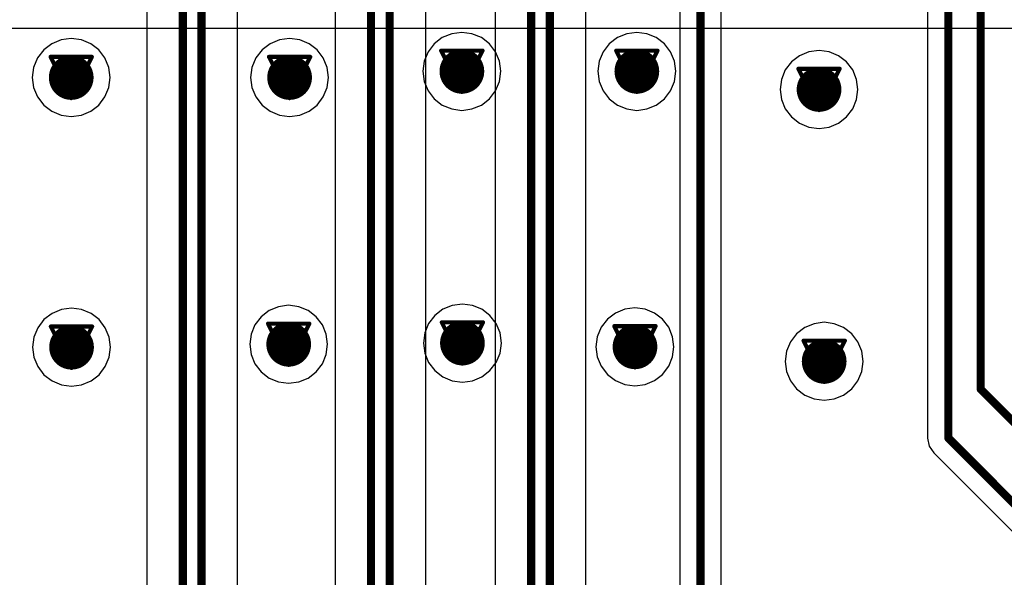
# Model space of a CAD drawing. Header units: millimetres. Extents: x 138 to 555, y 26 to 334.
# Tile 524 of 656: x 282 to 294, y 189 to 196. Entities that reach past the tile are written whole.
import ezdxf

# ---------------------------------------------------------------- set-up
doc = ezdxf.new("R2010")
doc.units = ezdxf.units.MM
for name, color, linetype in [('BottomLayer', 5, 'Continuous'), ('DrillDrawing', 1, 'Continuous'), ('MidLayer1', 16, 'Continuous'), ('MidLayer2', 76, 'Continuous'), ('MidLayer3', 90, 'Continuous'), ('MidLayer4', 156, 'Continuous'), ('MultiLayer', 9, 'Continuous'), ('TopLayer', 1, 'Continuous'), ('ViaHoleLayer', 16, 'Continuous')]:
    doc.layers.add(name, color=color, linetype=linetype)

msp = doc.modelspace()

# ---------------------------------------------------------------- linework, layer by layer
at = {"layer": 'BottomLayer'}
msp.add_line((257.025, 195.661), (314.967, 195.661), dxfattribs=at)
at = {"layer": 'BottomLayer', "const_width": 0.275}
for points in [[(287.175, 195.129, 1), (287.45, 195.129, 1)], [(289.327, 195.129, 1), (289.602, 195.129, 1)], [(282.37, 195.053, 1), (282.645, 195.053, 1)], [(285.056, 195.053, 1), (285.331, 195.053, 1)], [(291.568, 194.906, 1), (291.843, 194.906, 1)], [(282.374, 191.738, 1), (282.649, 191.738, 1)], [(285.045, 191.774, 1), (285.32, 191.774, 1)], [(287.182, 191.789, 1), (287.457, 191.789, 1)], [(289.304, 191.743, 1), (289.579, 191.743, 1)], [(291.631, 191.564, 1), (291.906, 191.564, 1)]]:
    msp.add_lwpolyline(points, format="xyb", close=True, dxfattribs=at)
at = {"layer": 'DrillDrawing', "const_width": 0.0508}
for points in [[(287.058, 195.383), (287.566, 195.383)], [(287.058, 195.383), (287.312, 194.875)], [(287.312, 194.875), (287.566, 195.383)], [(289.21, 195.383), (289.718, 195.383)], [(289.21, 195.383), (289.464, 194.875)], [(289.464, 194.875), (289.718, 195.383)], [(282.254, 195.307), (282.762, 195.307)], [(282.254, 195.307), (282.508, 194.799)], [(282.355, 195.206), (282.66, 195.206)], [(282.355, 195.206), (282.508, 194.901)], [(282.508, 194.799), (282.762, 195.307)], [(282.508, 194.901), (282.66, 195.206)], [(284.94, 195.307), (285.448, 195.307)], [(284.94, 195.307), (285.194, 194.799)], [(285.041, 195.206), (285.346, 195.206)], [(285.041, 195.206), (285.194, 194.901)], [(285.194, 194.799), (285.448, 195.307)], [(285.194, 194.901), (285.346, 195.206)], [(287.16, 195.281), (287.464, 195.281)], [(287.16, 195.281), (287.312, 194.976)], [(287.312, 194.976), (287.464, 195.281)], [(289.312, 195.281), (289.617, 195.281)], [(289.312, 195.281), (289.464, 194.976)], [(289.464, 194.976), (289.617, 195.281)], [(291.451, 195.16), (291.959, 195.16)], [(291.451, 195.16), (291.705, 194.652)], [(291.705, 194.652), (291.959, 195.16)], [(291.553, 195.059), (291.858, 195.059)], [(291.553, 195.059), (291.705, 194.754)], [(291.705, 194.754), (291.858, 195.059)], [(282.257, 191.992), (282.765, 191.992)], [(282.257, 191.992), (282.511, 191.484)], [(282.511, 191.484), (282.765, 191.992)], [(284.928, 192.028), (285.436, 192.028)], [(284.928, 192.028), (285.182, 191.52)], [(285.03, 191.926), (285.335, 191.926)], [(285.03, 191.926), (285.182, 191.621)], [(285.182, 191.52), (285.436, 192.028)], [(285.182, 191.621), (285.335, 191.926)], [(287.065, 192.043), (287.573, 192.043)], [(287.065, 192.043), (287.319, 191.535)], [(287.167, 191.941), (287.472, 191.941)], [(287.167, 191.941), (287.319, 191.636)], [(287.319, 191.535), (287.573, 192.043)], [(287.319, 191.636), (287.472, 191.941)], [(289.187, 191.997), (289.695, 191.997)], [(289.187, 191.997), (289.441, 191.489)], [(289.441, 191.489), (289.695, 191.997)], [(282.359, 191.89), (282.664, 191.89)], [(282.359, 191.89), (282.511, 191.586)], [(282.511, 191.586), (282.664, 191.89)], [(289.289, 191.896), (289.594, 191.896)], [(289.289, 191.896), (289.441, 191.591)], [(289.441, 191.591), (289.594, 191.896)], [(291.515, 191.818), (292.023, 191.818)], [(291.515, 191.818), (291.769, 191.31)], [(291.769, 191.31), (292.023, 191.818)], [(291.616, 191.717), (291.921, 191.717)], [(291.616, 191.717), (291.769, 191.412)], [(291.769, 191.412), (291.921, 191.717)]]:
    msp.add_lwpolyline(points, dxfattribs=at)
at = {"layer": 'DrillDrawing', "const_width": 0.0254}
for points in [[(287.045, 195.383, 1), (287.071, 195.383, 1)], [(287.045, 195.383, 1), (287.071, 195.383, 1)], [(287.553, 195.383, 1), (287.579, 195.383, 1)], [(287.553, 195.383, 1), (287.579, 195.383, 1)], [(289.198, 195.383, 1), (289.223, 195.383, 1)], [(289.198, 195.383, 1), (289.223, 195.383, 1)], [(289.706, 195.383, 1), (289.731, 195.383, 1)], [(289.706, 195.383, 1), (289.731, 195.383, 1)], [(282.241, 195.307, 1), (282.266, 195.307, 1)], [(282.241, 195.307, 1), (282.266, 195.307, 1)], [(282.342, 195.206, 1), (282.368, 195.206, 1)], [(282.342, 195.206, 1), (282.368, 195.206, 1)], [(282.647, 195.206, 1), (282.673, 195.206, 1)], [(282.647, 195.206, 1), (282.673, 195.206, 1)], [(282.749, 195.307, 1), (282.774, 195.307, 1)], [(282.749, 195.307, 1), (282.774, 195.307, 1)], [(284.927, 195.307, 1), (284.952, 195.307, 1)], [(284.927, 195.307, 1), (284.952, 195.307, 1)], [(285.028, 195.206, 1), (285.054, 195.206, 1)], [(285.028, 195.206, 1), (285.054, 195.206, 1)], [(285.333, 195.206, 1), (285.359, 195.206, 1)], [(285.333, 195.206, 1), (285.359, 195.206, 1)], [(285.435, 195.307, 1), (285.46, 195.307, 1)], [(285.435, 195.307, 1), (285.46, 195.307, 1)], [(287.147, 195.281, 1), (287.172, 195.281, 1)], [(287.147, 195.281, 1), (287.172, 195.281, 1)], [(287.452, 195.281, 1), (287.477, 195.281, 1)], [(287.452, 195.281, 1), (287.477, 195.281, 1)], [(289.299, 195.281, 1), (289.325, 195.281, 1)], [(289.299, 195.281, 1), (289.325, 195.281, 1)], [(289.604, 195.281, 1), (289.629, 195.281, 1)], [(289.604, 195.281, 1), (289.629, 195.281, 1)], [(291.439, 195.16, 1), (291.464, 195.16, 1)], [(291.439, 195.16, 1), (291.464, 195.16, 1)], [(291.947, 195.16, 1), (291.972, 195.16, 1)], [(291.947, 195.16, 1), (291.972, 195.16, 1)], [(287.299, 194.976, 1), (287.325, 194.976, 1)], [(287.299, 194.976, 1), (287.325, 194.976, 1)], [(289.452, 194.976, 1), (289.477, 194.976, 1)], [(289.452, 194.976, 1), (289.477, 194.976, 1)], [(291.54, 195.059, 1), (291.566, 195.059, 1)], [(291.54, 195.059, 1), (291.566, 195.059, 1)], [(291.845, 195.059, 1), (291.87, 195.059, 1)], [(291.845, 195.059, 1), (291.87, 195.059, 1)], [(282.495, 194.901, 1), (282.52, 194.901, 1)], [(282.495, 194.901, 1), (282.52, 194.901, 1)], [(285.181, 194.901, 1), (285.206, 194.901, 1)], [(285.181, 194.901, 1), (285.206, 194.901, 1)], [(287.299, 194.875, 1), (287.325, 194.875, 1)], [(287.299, 194.875, 1), (287.325, 194.875, 1)], [(289.452, 194.875, 1), (289.477, 194.875, 1)], [(289.452, 194.875, 1), (289.477, 194.875, 1)], [(282.495, 194.799, 1), (282.52, 194.799, 1)], [(282.495, 194.799, 1), (282.52, 194.799, 1)], [(285.181, 194.799, 1), (285.206, 194.799, 1)], [(285.181, 194.799, 1), (285.206, 194.799, 1)], [(291.693, 194.754, 1), (291.718, 194.754, 1)], [(291.693, 194.754, 1), (291.718, 194.754, 1)], [(291.693, 194.652, 1), (291.718, 194.652, 1)], [(291.693, 194.652, 1), (291.718, 194.652, 1)], [(282.244, 191.992, 1), (282.27, 191.992, 1)], [(282.244, 191.992, 1), (282.27, 191.992, 1)], [(282.752, 191.992, 1), (282.778, 191.992, 1)], [(282.752, 191.992, 1), (282.778, 191.992, 1)], [(284.916, 192.028, 1), (284.941, 192.028, 1)], [(284.916, 192.028, 1), (284.941, 192.028, 1)], [(285.017, 191.926, 1), (285.043, 191.926, 1)], [(285.017, 191.926, 1), (285.043, 191.926, 1)], [(285.322, 191.926, 1), (285.347, 191.926, 1)], [(285.322, 191.926, 1), (285.347, 191.926, 1)], [(285.424, 192.028, 1), (285.449, 192.028, 1)], [(285.424, 192.028, 1), (285.449, 192.028, 1)], [(287.053, 192.043, 1), (287.078, 192.043, 1)], [(287.053, 192.043, 1), (287.078, 192.043, 1)], [(287.154, 191.941, 1), (287.18, 191.941, 1)], [(287.154, 191.941, 1), (287.18, 191.941, 1)], [(287.459, 191.941, 1), (287.484, 191.941, 1)], [(287.459, 191.941, 1), (287.484, 191.941, 1)], [(287.561, 192.043, 1), (287.586, 192.043, 1)], [(287.561, 192.043, 1), (287.586, 192.043, 1)], [(289.175, 191.997, 1), (289.2, 191.997, 1)], [(289.175, 191.997, 1), (289.2, 191.997, 1)], [(289.683, 191.997, 1), (289.708, 191.997, 1)], [(289.683, 191.997, 1), (289.708, 191.997, 1)], [(282.346, 191.89, 1), (282.371, 191.89, 1)], [(282.346, 191.89, 1), (282.371, 191.89, 1)], [(282.651, 191.89, 1), (282.676, 191.89, 1)], [(282.651, 191.89, 1), (282.676, 191.89, 1)], [(289.276, 191.896, 1), (289.302, 191.896, 1)], [(289.276, 191.896, 1), (289.302, 191.896, 1)], [(289.581, 191.896, 1), (289.606, 191.896, 1)], [(289.581, 191.896, 1), (289.606, 191.896, 1)], [(291.502, 191.818, 1), (291.528, 191.818, 1)], [(291.502, 191.818, 1), (291.528, 191.818, 1)], [(292.01, 191.818, 1), (292.036, 191.818, 1)], [(292.01, 191.818, 1), (292.036, 191.818, 1)], [(291.604, 191.717, 1), (291.629, 191.717, 1)], [(291.604, 191.717, 1), (291.629, 191.717, 1)], [(291.909, 191.717, 1), (291.934, 191.717, 1)], [(291.909, 191.717, 1), (291.934, 191.717, 1)], [(282.498, 191.586, 1), (282.524, 191.586, 1)], [(282.498, 191.586, 1), (282.524, 191.586, 1)], [(285.17, 191.621, 1), (285.195, 191.621, 1)], [(285.17, 191.621, 1), (285.195, 191.621, 1)], [(287.307, 191.636, 1), (287.332, 191.636, 1)], [(287.307, 191.636, 1), (287.332, 191.636, 1)], [(289.429, 191.591, 1), (289.454, 191.591, 1)], [(289.429, 191.591, 1), (289.454, 191.591, 1)], [(282.498, 191.484, 1), (282.524, 191.484, 1)], [(282.498, 191.484, 1), (282.524, 191.484, 1)], [(285.17, 191.52, 1), (285.195, 191.52, 1)], [(285.17, 191.52, 1), (285.195, 191.52, 1)], [(287.307, 191.535, 1), (287.332, 191.535, 1)], [(287.307, 191.535, 1), (287.332, 191.535, 1)], [(289.429, 191.489, 1), (289.454, 191.489, 1)], [(289.429, 191.489, 1), (289.454, 191.489, 1)], [(291.756, 191.412, 1), (291.782, 191.412, 1)], [(291.756, 191.412, 1), (291.782, 191.412, 1)], [(291.756, 191.31, 1), (291.782, 191.31, 1)], [(291.756, 191.31, 1), (291.782, 191.31, 1)]]:
    msp.add_lwpolyline(points, format="xyb", close=True, dxfattribs=at)
at = {"layer": 'MidLayer1'}
for p, q in [((287.188, 195.591), (287.072, 195.544)), ((287.312, 195.608), (287.188, 195.591)), ((287.436, 195.591), (287.312, 195.608)), ((287.552, 195.544), (287.436, 195.591)), ((289.34, 195.591), (289.225, 195.544)), ((289.464, 195.608), (289.34, 195.591)), ((289.588, 195.591), (289.464, 195.608)), ((289.704, 195.544), (289.588, 195.591)), ((282.268, 195.468), (282.169, 195.392)), ((282.384, 195.516), (282.268, 195.468)), ((282.508, 195.532), (282.384, 195.516)), ((282.632, 195.516), (282.508, 195.532)), ((282.747, 195.468), (282.632, 195.516)), ((282.846, 195.392), (282.747, 195.468)), ((284.954, 195.468), (284.855, 195.392)), ((285.07, 195.516), (284.954, 195.468)), ((285.194, 195.532), (285.07, 195.516)), ((285.318, 195.516), (285.194, 195.532)), ((285.433, 195.468), (285.318, 195.516)), ((285.532, 195.392), (285.433, 195.468)), ((286.973, 195.467), (286.897, 195.368)), ((287.072, 195.544), (286.973, 195.467)), ((287.651, 195.467), (287.552, 195.544)), ((287.727, 195.368), (287.651, 195.467)), ((289.126, 195.467), (289.049, 195.368)), ((289.225, 195.544), (289.126, 195.467)), ((289.803, 195.467), (289.704, 195.544)), ((289.879, 195.368), (289.803, 195.467)), ((282.169, 195.392), (282.093, 195.293)), ((282.923, 195.293), (282.846, 195.392)), ((284.855, 195.392), (284.779, 195.293)), ((285.608, 195.293), (285.532, 195.392)), ((286.897, 195.368), (286.849, 195.253)), ((287.775, 195.253), (287.727, 195.368)), ((289.049, 195.368), (289.002, 195.253)), ((289.927, 195.253), (289.879, 195.368)), ((291.581, 195.369), (291.466, 195.321)), ((291.705, 195.385), (291.581, 195.369)), ((291.829, 195.369), (291.705, 195.385)), ((291.945, 195.321), (291.829, 195.369)), ((282.093, 195.293), (282.045, 195.177)), ((282.97, 195.177), (282.923, 195.293)), ((284.779, 195.293), (284.731, 195.177)), ((285.656, 195.177), (285.608, 195.293)), ((286.849, 195.253), (286.833, 195.129)), ((287.791, 195.129), (287.775, 195.253)), ((289.002, 195.253), (288.985, 195.129)), ((289.943, 195.129), (289.927, 195.253)), ((291.367, 195.245), (291.29, 195.146)), ((291.466, 195.321), (291.367, 195.245)), ((292.044, 195.245), (291.945, 195.321)), ((292.12, 195.146), (292.044, 195.245)), ((282.045, 195.177), (282.028, 195.053)), ((282.987, 195.053), (282.97, 195.177)), ((284.731, 195.177), (284.714, 195.053)), ((285.673, 195.053), (285.656, 195.177)), ((286.833, 195.129), (286.849, 195.005)), ((287.775, 195.005), (287.791, 195.129)), ((288.985, 195.129), (289.002, 195.005)), ((289.927, 195.005), (289.943, 195.129)), ((291.29, 195.146), (291.243, 195.03)), ((292.168, 195.03), (292.12, 195.146)), ((282.028, 195.053), (282.045, 194.929)), ((282.97, 194.929), (282.987, 195.053)), ((284.714, 195.053), (284.731, 194.929)), ((285.656, 194.929), (285.673, 195.053)), ((286.849, 195.005), (286.897, 194.889)), ((287.727, 194.889), (287.775, 195.005)), ((289.002, 195.005), (289.049, 194.889)), ((289.879, 194.889), (289.927, 195.005)), ((291.243, 195.03), (291.226, 194.906)), ((292.184, 194.906), (292.168, 195.03)), ((282.045, 194.929), (282.093, 194.814)), ((282.923, 194.814), (282.97, 194.929)), ((284.731, 194.929), (284.779, 194.814)), ((285.608, 194.814), (285.656, 194.929)), ((286.897, 194.889), (286.973, 194.79)), ((287.651, 194.79), (287.727, 194.889)), ((289.049, 194.889), (289.126, 194.79)), ((289.803, 194.79), (289.879, 194.889)), ((291.226, 194.906), (291.243, 194.782)), ((292.168, 194.782), (292.184, 194.906)), ((282.093, 194.814), (282.169, 194.714)), ((282.846, 194.714), (282.923, 194.814)), ((284.779, 194.814), (284.855, 194.714)), ((285.532, 194.714), (285.608, 194.814)), ((286.973, 194.79), (287.072, 194.714)), ((287.552, 194.714), (287.651, 194.79)), ((289.126, 194.79), (289.225, 194.714)), ((289.704, 194.714), (289.803, 194.79)), ((291.243, 194.782), (291.29, 194.667)), ((292.12, 194.667), (292.168, 194.782)), ((282.169, 194.714), (282.268, 194.638)), ((282.268, 194.638), (282.384, 194.59)), ((282.632, 194.59), (282.747, 194.638)), ((282.747, 194.638), (282.846, 194.714)), ((284.855, 194.714), (284.954, 194.638)), ((284.954, 194.638), (285.07, 194.59)), ((285.318, 194.59), (285.433, 194.638)), ((285.433, 194.638), (285.532, 194.714)), ((287.072, 194.714), (287.188, 194.666)), ((287.188, 194.666), (287.312, 194.649)), ((287.312, 194.649), (287.436, 194.666)), ((287.436, 194.666), (287.552, 194.714)), ((289.225, 194.714), (289.34, 194.666)), ((289.34, 194.666), (289.464, 194.649)), ((289.464, 194.649), (289.588, 194.666)), ((289.588, 194.666), (289.704, 194.714)), ((291.29, 194.667), (291.367, 194.568)), ((292.044, 194.568), (292.12, 194.667)), ((282.384, 194.59), (282.508, 194.574)), ((282.508, 194.574), (282.632, 194.59)), ((285.07, 194.59), (285.194, 194.574)), ((285.194, 194.574), (285.318, 194.59)), ((291.367, 194.568), (291.466, 194.491)), ((291.945, 194.491), (292.044, 194.568)), ((291.466, 194.491), (291.581, 194.444)), ((291.581, 194.444), (291.705, 194.427)), ((291.705, 194.427), (291.829, 194.444)), ((291.829, 194.444), (291.945, 194.491)), ((282.387, 192.201), (282.272, 192.153)), ((282.511, 192.217), (282.387, 192.201)), ((282.635, 192.201), (282.511, 192.217)), ((282.751, 192.153), (282.635, 192.201)), ((285.058, 192.236), (284.943, 192.188)), ((285.182, 192.253), (285.058, 192.236)), ((285.306, 192.236), (285.182, 192.253)), ((285.422, 192.188), (285.306, 192.236)), ((287.08, 192.204), (286.981, 192.127)), ((287.195, 192.252), (287.08, 192.204)), ((287.319, 192.268), (287.195, 192.252)), ((287.443, 192.252), (287.319, 192.268)), ((287.559, 192.204), (287.443, 192.252)), ((287.658, 192.127), (287.559, 192.204)), ((289.317, 192.206), (289.202, 192.158)), ((289.441, 192.222), (289.317, 192.206)), ((289.565, 192.206), (289.441, 192.222)), ((289.681, 192.158), (289.565, 192.206)), ((282.172, 192.077), (282.096, 191.978)), ((282.272, 192.153), (282.172, 192.077)), ((282.85, 192.077), (282.751, 192.153)), ((282.926, 191.978), (282.85, 192.077)), ((284.844, 192.112), (284.767, 192.013)), ((284.943, 192.188), (284.844, 192.112)), ((285.521, 192.112), (285.422, 192.188)), ((285.597, 192.013), (285.521, 192.112)), ((286.981, 192.127), (286.904, 192.028)), ((287.734, 192.028), (287.658, 192.127)), ((289.102, 192.082), (289.026, 191.983)), ((289.202, 192.158), (289.102, 192.082)), ((289.78, 192.082), (289.681, 192.158)), ((289.856, 191.983), (289.78, 192.082)), ((282.096, 191.978), (282.048, 191.862)), ((282.974, 191.862), (282.926, 191.978)), ((284.767, 192.013), (284.72, 191.898)), ((285.645, 191.898), (285.597, 192.013)), ((286.904, 192.028), (286.857, 191.913)), ((287.782, 191.913), (287.734, 192.028)), ((289.026, 191.983), (288.978, 191.867)), ((289.904, 191.867), (289.856, 191.983)), ((291.529, 191.979), (291.43, 191.903)), ((291.645, 192.027), (291.529, 191.979)), ((291.769, 192.044), (291.645, 192.027)), ((291.893, 192.027), (291.769, 192.044)), ((292.008, 191.979), (291.893, 192.027)), ((292.108, 191.903), (292.008, 191.979)), ((282.048, 191.862), (282.032, 191.738)), ((282.99, 191.738), (282.974, 191.862)), ((284.72, 191.898), (284.703, 191.774)), ((285.661, 191.774), (285.645, 191.898)), ((286.857, 191.913), (286.84, 191.789)), ((287.798, 191.789), (287.782, 191.913)), ((288.978, 191.867), (288.962, 191.743)), ((289.92, 191.743), (289.904, 191.867)), ((291.43, 191.903), (291.354, 191.804)), ((292.184, 191.804), (292.108, 191.903)), ((282.032, 191.738), (282.048, 191.614)), ((282.974, 191.614), (282.99, 191.738)), ((284.703, 191.774), (284.72, 191.65)), ((285.645, 191.65), (285.661, 191.774)), ((286.84, 191.789), (286.857, 191.665)), ((287.782, 191.665), (287.798, 191.789)), ((288.962, 191.743), (288.978, 191.619)), ((289.904, 191.619), (289.92, 191.743)), ((291.354, 191.804), (291.306, 191.688)), ((292.232, 191.688), (292.184, 191.804)), ((282.048, 191.614), (282.096, 191.499)), ((282.926, 191.499), (282.974, 191.614)), ((284.72, 191.65), (284.767, 191.534)), ((285.597, 191.534), (285.645, 191.65)), ((286.857, 191.665), (286.904, 191.549)), ((287.734, 191.549), (287.782, 191.665)), ((288.978, 191.619), (289.026, 191.504)), ((289.856, 191.504), (289.904, 191.619)), ((291.306, 191.688), (291.29, 191.564)), ((292.248, 191.564), (292.232, 191.688)), ((282.096, 191.499), (282.172, 191.399)), ((282.85, 191.399), (282.926, 191.499)), ((284.767, 191.534), (284.844, 191.435)), ((285.521, 191.435), (285.597, 191.534)), ((286.904, 191.549), (286.981, 191.45)), ((287.658, 191.45), (287.734, 191.549)), ((289.026, 191.504), (289.102, 191.404)), ((289.78, 191.404), (289.856, 191.504)), ((291.29, 191.564), (291.306, 191.44)), ((292.232, 191.44), (292.248, 191.564)), ((282.172, 191.399), (282.272, 191.323)), ((282.751, 191.323), (282.85, 191.399)), ((284.844, 191.435), (284.943, 191.359)), ((284.943, 191.359), (285.058, 191.311)), ((285.306, 191.311), (285.422, 191.359)), ((285.422, 191.359), (285.521, 191.435)), ((286.981, 191.45), (287.08, 191.374)), ((287.08, 191.374), (287.195, 191.326)), ((287.443, 191.326), (287.559, 191.374)), ((287.559, 191.374), (287.658, 191.45)), ((289.102, 191.404), (289.202, 191.328)), ((289.681, 191.328), (289.78, 191.404)), ((291.306, 191.44), (291.354, 191.325)), ((292.184, 191.325), (292.232, 191.44)), ((282.272, 191.323), (282.387, 191.275)), ((282.387, 191.275), (282.511, 191.259)), ((282.511, 191.259), (282.635, 191.275)), ((282.635, 191.275), (282.751, 191.323)), ((285.058, 191.311), (285.182, 191.294)), ((285.182, 191.294), (285.306, 191.311)), ((287.195, 191.326), (287.319, 191.31)), ((287.319, 191.31), (287.443, 191.326)), ((289.202, 191.328), (289.317, 191.28)), ((289.317, 191.28), (289.441, 191.264)), ((289.441, 191.264), (289.565, 191.28)), ((289.565, 191.28), (289.681, 191.328)), ((291.354, 191.325), (291.43, 191.226)), ((291.43, 191.226), (291.529, 191.149)), ((292.008, 191.149), (292.108, 191.226)), ((292.108, 191.226), (292.184, 191.325)), ((291.529, 191.149), (291.645, 191.102)), ((291.645, 191.102), (291.769, 191.085)), ((291.769, 191.085), (291.893, 191.102)), ((291.893, 191.102), (292.008, 191.149))]:
    msp.add_line(p, q, dxfattribs=at)
at = {"layer": 'MidLayer1', "const_width": 0.275}
for points in [[(287.175, 195.129, 1), (287.45, 195.129, 1)], [(289.327, 195.129, 1), (289.602, 195.129, 1)], [(282.37, 195.053, 1), (282.645, 195.053, 1)], [(285.056, 195.053, 1), (285.331, 195.053, 1)], [(291.568, 194.906, 1), (291.843, 194.906, 1)], [(282.374, 191.738, 1), (282.649, 191.738, 1)], [(285.045, 191.774, 1), (285.32, 191.774, 1)], [(287.182, 191.789, 1), (287.457, 191.789, 1)], [(289.304, 191.743, 1), (289.579, 191.743, 1)], [(291.631, 191.564, 1), (291.906, 191.564, 1)]]:
    msp.add_lwpolyline(points, format="xyb", close=True, dxfattribs=at)
at = {"layer": 'MidLayer2', "const_width": 0.275}
for points in [[(287.175, 195.129, 1), (287.45, 195.129, 1)], [(289.327, 195.129, 1), (289.602, 195.129, 1)], [(282.37, 195.053, 1), (282.645, 195.053, 1)], [(285.056, 195.053, 1), (285.331, 195.053, 1)], [(291.568, 194.906, 1), (291.843, 194.906, 1)], [(282.374, 191.738, 1), (282.649, 191.738, 1)], [(285.045, 191.774, 1), (285.32, 191.774, 1)], [(287.182, 191.789, 1), (287.457, 191.789, 1)], [(289.304, 191.743, 1), (289.579, 191.743, 1)], [(291.631, 191.564, 1), (291.906, 191.564, 1)]]:
    msp.add_lwpolyline(points, format="xyb", close=True, dxfattribs=at)
at = {"layer": 'MidLayer3', "const_width": 0.275}
for points in [[(287.175, 195.129, 1), (287.45, 195.129, 1)], [(289.327, 195.129, 1), (289.602, 195.129, 1)], [(282.37, 195.053, 1), (282.645, 195.053, 1)], [(285.056, 195.053, 1), (285.331, 195.053, 1)], [(291.568, 194.906, 1), (291.843, 194.906, 1)], [(282.374, 191.738, 1), (282.649, 191.738, 1)], [(285.045, 191.774, 1), (285.32, 191.774, 1)], [(287.182, 191.789, 1), (287.457, 191.789, 1)], [(289.304, 191.743, 1), (289.579, 191.743, 1)], [(291.631, 191.564, 1), (291.906, 191.564, 1)]]:
    msp.add_lwpolyline(points, format="xyb", close=True, dxfattribs=at)
at = {"layer": 'MidLayer4'}
for p, q in [((287.188, 195.591), (287.072, 195.544)), ((287.312, 195.608), (287.188, 195.591)), ((287.436, 195.591), (287.312, 195.608)), ((287.552, 195.544), (287.436, 195.591)), ((289.34, 195.591), (289.225, 195.544)), ((289.464, 195.608), (289.34, 195.591)), ((289.588, 195.591), (289.464, 195.608)), ((289.704, 195.544), (289.588, 195.591)), ((282.268, 195.468), (282.169, 195.392)), ((282.384, 195.516), (282.268, 195.468)), ((282.508, 195.532), (282.384, 195.516)), ((282.632, 195.516), (282.508, 195.532)), ((282.747, 195.468), (282.632, 195.516)), ((282.846, 195.392), (282.747, 195.468)), ((284.954, 195.468), (284.855, 195.392)), ((285.07, 195.516), (284.954, 195.468)), ((285.194, 195.532), (285.07, 195.516)), ((285.318, 195.516), (285.194, 195.532)), ((285.433, 195.468), (285.318, 195.516)), ((285.532, 195.392), (285.433, 195.468)), ((286.973, 195.467), (286.897, 195.368)), ((287.072, 195.544), (286.973, 195.467)), ((287.651, 195.467), (287.552, 195.544)), ((287.727, 195.368), (287.651, 195.467)), ((289.126, 195.467), (289.049, 195.368)), ((289.225, 195.544), (289.126, 195.467)), ((289.803, 195.467), (289.704, 195.544)), ((289.879, 195.368), (289.803, 195.467)), ((282.169, 195.392), (282.093, 195.293)), ((282.923, 195.293), (282.846, 195.392)), ((284.855, 195.392), (284.779, 195.293)), ((285.608, 195.293), (285.532, 195.392)), ((286.897, 195.368), (286.849, 195.253)), ((287.775, 195.253), (287.727, 195.368)), ((289.049, 195.368), (289.002, 195.253)), ((289.927, 195.253), (289.879, 195.368)), ((291.581, 195.369), (291.466, 195.321)), ((291.705, 195.385), (291.581, 195.369)), ((291.829, 195.369), (291.705, 195.385)), ((291.945, 195.321), (291.829, 195.369)), ((282.093, 195.293), (282.045, 195.177)), ((282.97, 195.177), (282.923, 195.293)), ((284.779, 195.293), (284.731, 195.177)), ((285.656, 195.177), (285.608, 195.293)), ((286.849, 195.253), (286.833, 195.129)), ((287.791, 195.129), (287.775, 195.253)), ((289.002, 195.253), (288.985, 195.129)), ((289.943, 195.129), (289.927, 195.253)), ((291.367, 195.245), (291.29, 195.146)), ((291.466, 195.321), (291.367, 195.245)), ((292.044, 195.245), (291.945, 195.321)), ((292.12, 195.146), (292.044, 195.245)), ((282.045, 195.177), (282.028, 195.053)), ((282.987, 195.053), (282.97, 195.177)), ((284.731, 195.177), (284.714, 195.053)), ((285.673, 195.053), (285.656, 195.177)), ((286.833, 195.129), (286.849, 195.005)), ((287.775, 195.005), (287.791, 195.129)), ((288.985, 195.129), (289.002, 195.005)), ((289.927, 195.005), (289.943, 195.129)), ((291.29, 195.146), (291.243, 195.03)), ((292.168, 195.03), (292.12, 195.146)), ((282.028, 195.053), (282.045, 194.929)), ((282.97, 194.929), (282.987, 195.053)), ((284.714, 195.053), (284.731, 194.929)), ((285.656, 194.929), (285.673, 195.053)), ((286.849, 195.005), (286.897, 194.889)), ((287.727, 194.889), (287.775, 195.005)), ((289.002, 195.005), (289.049, 194.889)), ((289.879, 194.889), (289.927, 195.005)), ((291.243, 195.03), (291.226, 194.906)), ((292.184, 194.906), (292.168, 195.03)), ((282.045, 194.929), (282.093, 194.814)), ((282.923, 194.814), (282.97, 194.929)), ((284.731, 194.929), (284.779, 194.814)), ((285.608, 194.814), (285.656, 194.929)), ((286.897, 194.889), (286.973, 194.79)), ((287.651, 194.79), (287.727, 194.889)), ((289.049, 194.889), (289.126, 194.79)), ((289.803, 194.79), (289.879, 194.889)), ((291.226, 194.906), (291.243, 194.782)), ((292.168, 194.782), (292.184, 194.906)), ((282.093, 194.814), (282.169, 194.714)), ((282.846, 194.714), (282.923, 194.814)), ((284.779, 194.814), (284.855, 194.714)), ((285.532, 194.714), (285.608, 194.814)), ((286.973, 194.79), (287.072, 194.714)), ((287.552, 194.714), (287.651, 194.79)), ((289.126, 194.79), (289.225, 194.714)), ((289.704, 194.714), (289.803, 194.79)), ((291.243, 194.782), (291.29, 194.667)), ((292.12, 194.667), (292.168, 194.782)), ((282.169, 194.714), (282.268, 194.638)), ((282.268, 194.638), (282.384, 194.59)), ((282.632, 194.59), (282.747, 194.638)), ((282.747, 194.638), (282.846, 194.714)), ((284.855, 194.714), (284.954, 194.638)), ((284.954, 194.638), (285.07, 194.59)), ((285.318, 194.59), (285.433, 194.638)), ((285.433, 194.638), (285.532, 194.714)), ((287.072, 194.714), (287.188, 194.666)), ((287.188, 194.666), (287.312, 194.649)), ((287.312, 194.649), (287.436, 194.666)), ((287.436, 194.666), (287.552, 194.714)), ((289.225, 194.714), (289.34, 194.666)), ((289.34, 194.666), (289.464, 194.649)), ((289.464, 194.649), (289.588, 194.666)), ((289.588, 194.666), (289.704, 194.714)), ((291.29, 194.667), (291.367, 194.568)), ((292.044, 194.568), (292.12, 194.667)), ((282.384, 194.59), (282.508, 194.574)), ((282.508, 194.574), (282.632, 194.59)), ((285.07, 194.59), (285.194, 194.574)), ((285.194, 194.574), (285.318, 194.59)), ((291.367, 194.568), (291.466, 194.491)), ((291.945, 194.491), (292.044, 194.568)), ((291.466, 194.491), (291.581, 194.444)), ((291.581, 194.444), (291.705, 194.427)), ((291.705, 194.427), (291.829, 194.444)), ((291.829, 194.444), (291.945, 194.491)), ((282.387, 192.201), (282.272, 192.153)), ((282.511, 192.217), (282.387, 192.201)), ((282.635, 192.201), (282.511, 192.217)), ((282.751, 192.153), (282.635, 192.201)), ((285.058, 192.236), (284.943, 192.188)), ((285.182, 192.253), (285.058, 192.236)), ((285.306, 192.236), (285.182, 192.253)), ((285.422, 192.188), (285.306, 192.236)), ((287.08, 192.204), (286.981, 192.127)), ((287.195, 192.252), (287.08, 192.204)), ((287.319, 192.268), (287.195, 192.252)), ((287.443, 192.252), (287.319, 192.268)), ((287.559, 192.204), (287.443, 192.252)), ((287.658, 192.127), (287.559, 192.204)), ((289.317, 192.206), (289.202, 192.158)), ((289.441, 192.222), (289.317, 192.206)), ((289.565, 192.206), (289.441, 192.222)), ((289.681, 192.158), (289.565, 192.206)), ((282.172, 192.077), (282.096, 191.978)), ((282.272, 192.153), (282.172, 192.077)), ((282.85, 192.077), (282.751, 192.153)), ((282.926, 191.978), (282.85, 192.077)), ((284.844, 192.112), (284.767, 192.013)), ((284.943, 192.188), (284.844, 192.112)), ((285.521, 192.112), (285.422, 192.188)), ((285.597, 192.013), (285.521, 192.112)), ((286.981, 192.127), (286.904, 192.028)), ((287.734, 192.028), (287.658, 192.127)), ((289.102, 192.082), (289.026, 191.983)), ((289.202, 192.158), (289.102, 192.082)), ((289.78, 192.082), (289.681, 192.158)), ((289.856, 191.983), (289.78, 192.082)), ((282.096, 191.978), (282.048, 191.862)), ((282.974, 191.862), (282.926, 191.978)), ((284.767, 192.013), (284.72, 191.898)), ((285.645, 191.898), (285.597, 192.013)), ((286.904, 192.028), (286.857, 191.913)), ((287.782, 191.913), (287.734, 192.028)), ((289.026, 191.983), (288.978, 191.867)), ((289.904, 191.867), (289.856, 191.983)), ((291.529, 191.979), (291.43, 191.903)), ((291.645, 192.027), (291.529, 191.979)), ((291.769, 192.044), (291.645, 192.027)), ((291.893, 192.027), (291.769, 192.044)), ((292.008, 191.979), (291.893, 192.027)), ((292.108, 191.903), (292.008, 191.979)), ((282.048, 191.862), (282.032, 191.738)), ((282.99, 191.738), (282.974, 191.862)), ((284.72, 191.898), (284.703, 191.774)), ((285.661, 191.774), (285.645, 191.898)), ((286.857, 191.913), (286.84, 191.789)), ((287.798, 191.789), (287.782, 191.913)), ((288.978, 191.867), (288.962, 191.743)), ((289.92, 191.743), (289.904, 191.867)), ((291.43, 191.903), (291.354, 191.804)), ((292.184, 191.804), (292.108, 191.903)), ((282.032, 191.738), (282.048, 191.614)), ((282.974, 191.614), (282.99, 191.738)), ((284.703, 191.774), (284.72, 191.65)), ((285.645, 191.65), (285.661, 191.774)), ((286.84, 191.789), (286.857, 191.665)), ((287.782, 191.665), (287.798, 191.789)), ((288.962, 191.743), (288.978, 191.619)), ((289.904, 191.619), (289.92, 191.743)), ((291.354, 191.804), (291.306, 191.688)), ((292.232, 191.688), (292.184, 191.804)), ((282.048, 191.614), (282.096, 191.499)), ((282.926, 191.499), (282.974, 191.614)), ((284.72, 191.65), (284.767, 191.534)), ((285.597, 191.534), (285.645, 191.65)), ((286.857, 191.665), (286.904, 191.549)), ((287.734, 191.549), (287.782, 191.665)), ((288.978, 191.619), (289.026, 191.504)), ((289.856, 191.504), (289.904, 191.619)), ((291.306, 191.688), (291.29, 191.564)), ((292.248, 191.564), (292.232, 191.688)), ((282.096, 191.499), (282.172, 191.399)), ((282.85, 191.399), (282.926, 191.499)), ((284.767, 191.534), (284.844, 191.435)), ((285.521, 191.435), (285.597, 191.534)), ((286.904, 191.549), (286.981, 191.45)), ((287.658, 191.45), (287.734, 191.549)), ((289.026, 191.504), (289.102, 191.404)), ((289.78, 191.404), (289.856, 191.504)), ((291.29, 191.564), (291.306, 191.44)), ((292.232, 191.44), (292.248, 191.564)), ((282.172, 191.399), (282.272, 191.323)), ((282.751, 191.323), (282.85, 191.399)), ((284.844, 191.435), (284.943, 191.359)), ((284.943, 191.359), (285.058, 191.311)), ((285.306, 191.311), (285.422, 191.359)), ((285.422, 191.359), (285.521, 191.435)), ((286.981, 191.45), (287.08, 191.374)), ((287.08, 191.374), (287.195, 191.326)), ((287.443, 191.326), (287.559, 191.374)), ((287.559, 191.374), (287.658, 191.45)), ((289.102, 191.404), (289.202, 191.328)), ((289.681, 191.328), (289.78, 191.404)), ((291.306, 191.44), (291.354, 191.325)), ((292.184, 191.325), (292.232, 191.44)), ((282.272, 191.323), (282.387, 191.275)), ((282.387, 191.275), (282.511, 191.259)), ((282.511, 191.259), (282.635, 191.275)), ((282.635, 191.275), (282.751, 191.323)), ((285.058, 191.311), (285.182, 191.294)), ((285.182, 191.294), (285.306, 191.311)), ((287.195, 191.326), (287.319, 191.31)), ((287.319, 191.31), (287.443, 191.326)), ((289.202, 191.328), (289.317, 191.28)), ((289.317, 191.28), (289.441, 191.264)), ((289.441, 191.264), (289.565, 191.28)), ((289.565, 191.28), (289.681, 191.328)), ((291.354, 191.325), (291.43, 191.226)), ((291.43, 191.226), (291.529, 191.149)), ((292.008, 191.149), (292.108, 191.226)), ((292.108, 191.226), (292.184, 191.325)), ((291.529, 191.149), (291.645, 191.102)), ((291.645, 191.102), (291.769, 191.085)), ((291.769, 191.085), (291.893, 191.102)), ((291.893, 191.102), (292.008, 191.149))]:
    msp.add_line(p, q, dxfattribs=at)
at = {"layer": 'MidLayer4', "const_width": 0.275}
for points in [[(287.175, 195.129, 1), (287.45, 195.129, 1)], [(289.327, 195.129, 1), (289.602, 195.129, 1)], [(282.37, 195.053, 1), (282.645, 195.053, 1)], [(285.056, 195.053, 1), (285.331, 195.053, 1)], [(291.568, 194.906, 1), (291.843, 194.906, 1)], [(282.374, 191.738, 1), (282.649, 191.738, 1)], [(285.045, 191.774, 1), (285.32, 191.774, 1)], [(287.182, 191.789, 1), (287.457, 191.789, 1)], [(289.304, 191.743, 1), (289.579, 191.743, 1)], [(291.631, 191.564, 1), (291.906, 191.564, 1)]]:
    msp.add_lwpolyline(points, format="xyb", close=True, dxfattribs=at)
at = {"layer": 'MultiLayer', "const_width": 0.275}
for points in [[(287.175, 195.129, 1), (287.45, 195.129, 1)], [(289.327, 195.129, 1), (289.602, 195.129, 1)], [(282.37, 195.053, 1), (282.645, 195.053, 1)], [(285.056, 195.053, 1), (285.331, 195.053, 1)], [(291.568, 194.906, 1), (291.843, 194.906, 1)], [(282.374, 191.738, 1), (282.649, 191.738, 1)], [(285.045, 191.774, 1), (285.32, 191.774, 1)], [(287.182, 191.789, 1), (287.457, 191.789, 1)], [(289.304, 191.743, 1), (289.579, 191.743, 1)], [(291.631, 191.564, 1), (291.906, 191.564, 1)]]:
    msp.add_lwpolyline(points, format="xyb", close=True, dxfattribs=at)
at = {"layer": 'TopLayer'}
for p, q in [((283.436, 210.224), (283.436, 166.194)), ((284.554, 165.915), (284.554, 209.945)), ((286.869, 170.992), (286.869, 209.631)), ((287.722, 208.692), (287.722, 172.26)), ((288.839, 170.936), (288.839, 208.755)), ((289.992, 208.408), (289.992, 174.525)), ((293.041, 207.907), (293.041, 190.621)), ((290.502, 174.631), (290.502, 207.754)), ((285.752, 207.427), (285.752, 168.733)), ((293.041, 190.621), (293.06, 190.523)), ((293.06, 190.523), (293.116, 190.44)), ((293.116, 190.44), (311.099, 172.457))]:
    msp.add_line(p, q, dxfattribs=at)
at = {"layer": 'TopLayer', "const_width": 0.1}
for points in [[(293.296, 190.621), (293.296, 214.952)], [(283.88, 166.01), (283.88, 210.224)], [(284.11, 165.915), (284.11, 210.128)], [(286.425, 170.992), (286.425, 209.815)], [(288.395, 170.753), (288.395, 208.939)], [(288.165, 172.26), (288.165, 208.692)], [(290.247, 174.525), (290.247, 208.408)], [(286.195, 168.733), (286.195, 207.427)], [(293.694, 191.221), (293.694, 203.525)], [(293.694, 191.221), (311.821, 173.094)], [(293.296, 190.621), (311.354, 172.562)]]:
    msp.add_lwpolyline(points, dxfattribs=at)
at = {"layer": 'TopLayer'}
for points, const_width in [([(287.175, 195.129, 1), (287.45, 195.129, 1)], 0.275), ([(289.327, 195.129, 1), (289.602, 195.129, 1)], 0.275), ([(282.37, 195.053, 1), (282.645, 195.053, 1)], 0.275), ([(285.056, 195.053, 1), (285.331, 195.053, 1)], 0.275), ([(291.568, 194.906, 1), (291.843, 194.906, 1)], 0.275), ([(282.374, 191.738, 1), (282.649, 191.738, 1)], 0.275), ([(285.045, 191.774, 1), (285.32, 191.774, 1)], 0.275), ([(287.182, 191.789, 1), (287.457, 191.789, 1)], 0.275), ([(289.304, 191.743, 1), (289.579, 191.743, 1)], 0.275), ([(291.631, 191.564, 1), (291.906, 191.564, 1)], 0.275), ([(293.669, 191.221, 1), (293.719, 191.221, 1)], 0.05), ([(293.669, 191.221, 1), (293.719, 191.221, 1)], 0.05), ([(293.271, 190.621, 1), (293.321, 190.621, 1)], 0.05), ([(293.271, 190.621, 1), (293.321, 190.621, 1)], 0.05)]:
    msp.add_lwpolyline(points, format="xyb", close=True, dxfattribs=dict(at, const_width=const_width))
at = {"layer": 'ViaHoleLayer', "const_width": 0.15}
for points in [[(287.237, 195.129, 1), (287.387, 195.129, 1)], [(289.389, 195.129, 1), (289.539, 195.129, 1)], [(282.433, 195.053, 1), (282.583, 195.053, 1)], [(285.119, 195.053, 1), (285.269, 195.053, 1)], [(291.63, 194.906, 1), (291.78, 194.906, 1)], [(282.436, 191.738, 1), (282.586, 191.738, 1)], [(285.107, 191.774, 1), (285.257, 191.774, 1)], [(287.244, 191.789, 1), (287.394, 191.789, 1)], [(289.366, 191.743, 1), (289.516, 191.743, 1)], [(291.694, 191.564, 1), (291.844, 191.564, 1)]]:
    msp.add_lwpolyline(points, format="xyb", close=True, dxfattribs=at)

doc.saveas('drawing.dxf')
